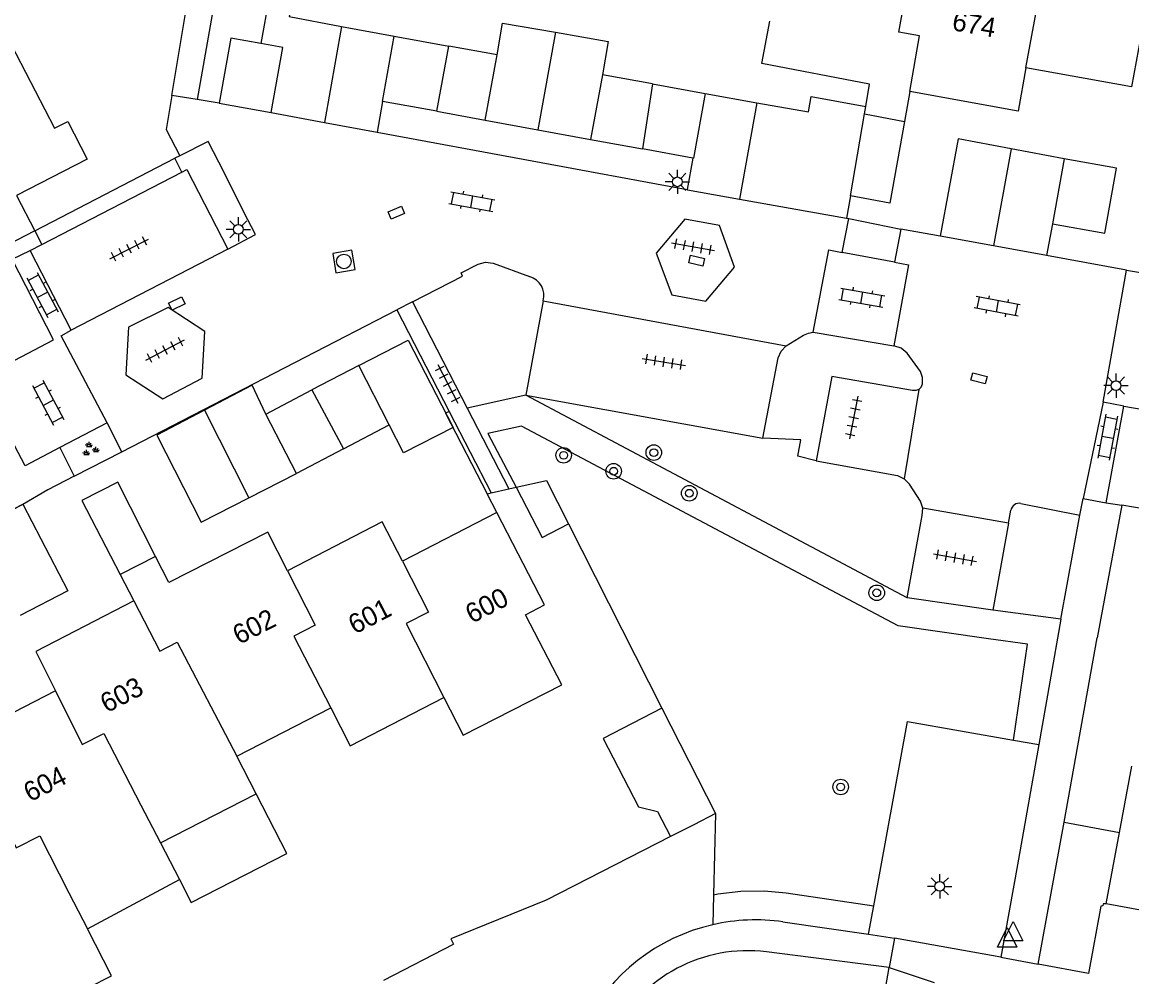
# Model space of a CAD drawing. Extents: x 132999 to 136000, y 398499 to 400501.
# Drawn here: x 133123.3 to 133180.4, y 400104.1 to 400153.2 of the extents above; entities that cross this region are included whole.
import ezdxf

# ---------------------------------------------------------------- set-up
doc = ezdxf.new("R2010")
doc.units = 0
for name, color, linetype in [('gg-afsc-erfafscheiding', 7, 'Continuous'), ('gg-afsc-muur', 7, 'Continuous'), ('gg-anno-huisnummerreeks BGT', 7, 'Continuous'), ('gg-bbg-bijgebouw', 7, 'Continuous'), ('gg-bbg-gedigitaliseerde bebouwing', 7, 'Continuous'), ('gg-bbg-hoofdgebouw', 7, 'Continuous'), ('gg-bbg-luifel en loopbrug', 7, 'Continuous'), ('gg-bbg-tussenscheiding', 7, 'Continuous'), ('gg-knt-verharding', 7, 'Continuous'), ('gt-grn-groengrens', 7, 'Continuous'), ('gt-grn-weggrens', 7, 'Continuous'), ('gt-symb-boom', 7, 'Continuous'), ('gt-symb-groenvak', 7, 'Continuous'), ('gt-symb-klinker verharding', 7, 'Continuous'), ('gt-symb-kolk center center', 7, 'Continuous'), ('gt-symb-lichtmast', 7, 'Continuous'), ('gt-symb-rioolschacht', 7, 'Continuous'), ('gt-symb-tegel verharding', 7, 'Continuous'), ('gt-symb-waterafsluiter', 7, 'Continuous')]:
    doc.layers.add(name, color=color, linetype=linetype)

# ---------------------------------------------------------------- blocks, each defined once
blk = doc.blocks.new('gt0-KL1')
at = {"layer": 'gt-symb-klinker verharding'}
for p, q in [((-1.15, 0.3), (1.15, 0.3)), ((-1, -0.3), (-1, 0.3)), ((-0.5, 0.3), (-0.5, 0.45)), ((0, -0.3), (0, 0.3)), ((0.5, 0.3), (0.5, 0.45)), ((1, -0.3), (1, 0.3)), ((-1.15, -0.3), (1.15, -0.3)), ((-0.5, -0.45), (-0.5, -0.3)), ((0.5, -0.45), (0.5, -0.3))]:
    blk.add_line(p, q, dxfattribs=at)
blk = doc.blocks.new('gt0-LMAST')
at = {"layer": 'gt-symb-lichtmast'}
for p, q in [((-0.005, 0.246), (-0.005, 0.621)), ((-0.182, 0.173), (-0.447, 0.438)), ((0.172, 0.173), (0.437, 0.438)), ((-0.255, -0.004), (-0.63, -0.004)), ((-0.182, -0.181), (-0.447, -0.446)), ((-0.005, -0.254), (-0.005, -0.629)), ((0.437, -0.446), (0.172, -0.181)), ((0.245, -0.004), (0.62, -0.004))]:
    blk.add_line(p, q, dxfattribs=at)
blk.add_circle((-0.005, -0.004), 0.25, dxfattribs=at)
blk = doc.blocks.new('gt0-KOLKCC')
at = {"layer": 'gt-symb-kolk center center'}
blk.add_lwpolyline([(-0.375, 0.2), (0.375, 0.2), (0.375, -0.2), (-0.375, -0.2)], close=True, dxfattribs=at)
blk = doc.blocks.new('gt0-BOOM')
at = {"layer": 'gt-symb-boom'}
for radius in [0.4, 0.2]:
    blk.add_circle((0, 0), radius, dxfattribs=at)
blk = doc.blocks.new('gt0-TEG1')
at = {"layer": 'gt-symb-tegel verharding'}
for p, q in [((-1.125, 0), (1.125, 0)), ((-0.9, -0.25), (-0.9, 0.25)), ((-0.45, -0.25), (-0.45, 0.25)), ((0, -0.25), (0, 0.25)), ((0.45, -0.25), (0.45, 0.25)), ((0.9, -0.25), (0.9, 0.25))]:
    blk.add_line(p, q, dxfattribs=at)
blk = doc.blocks.new('gt0-WAFSL')
at = {"layer": 'gt-symb-waterafsluiter'}
for p, q in [((-0.5, -0.333), (0, 0.667)), ((0, 0.667), (0.5, -0.333)), ((0.5, -0.333), (-0.5, -0.333))]:
    blk.add_line(p, q, dxfattribs=at)
blk = doc.blocks.new('gt0-RS')
at = {"layer": 'gt-symb-rioolschacht'}
blk.add_lwpolyline([(-0.5, -0.5), (0.5, -0.5), (0.5, 0.5), (-0.5, 0.5)], close=True, dxfattribs=at)
blk.add_circle((0, 0), 0.375, dxfattribs=at)
blk = doc.blocks.new('gt0-GRVAK')
at = {"layer": 'gt-symb-groenvak'}
for p, q in [((-0.11, 0.189), (-0.228, 0.24)), ((-0.182, 0.153), (0.088, 0.153)), ((-0.091, 0.211), (-0.156, 0.322)), ((-0.047, 0.214), (-0.047, 0.393)), ((-0.004, 0.211), (0.061, 0.322)), ((0.015, 0.189), (0.133, 0.24)), ((0.262, -0.052), (0.197, 0.059)), ((0.305, -0.049), (0.305, 0.13)), ((0.349, -0.052), (0.414, 0.059)), ((-0.245, -0.228), (-0.363, -0.177)), ((-0.318, -0.264), (-0.047, -0.264)), ((-0.226, -0.206), (-0.291, -0.095)), ((-0.183, -0.203), (-0.183, -0.024)), ((-0.139, -0.206), (-0.074, -0.095)), ((-0.12, -0.228), (-0.002, -0.177)), ((0.243, -0.074), (0.125, -0.023)), ((0.17, -0.11), (0.441, -0.11)), ((0.368, -0.074), (0.486, -0.023))]:
    blk.add_line(p, q, dxfattribs=at)

msp = doc.modelspace()

# ---------------------------------------------------------------- linework, layer by layer
at = {"layer": 'gg-afsc-erfafscheiding'}
for p, q in [((133147.23, 400128.989), (133147.44, 400129.036)), ((133147.73, 400128.02), (133147.23, 400128.989)), ((133147.44, 400129.036), (133148.348, 400129.239)), ((133148.348, 400129.239), (133148.725, 400129.323)), ((133151.413, 400127.436), (133156.221, 400117.968))]:
    msp.add_line(p, q, dxfattribs=at)
for points in [[(133145.282, 400133.226), (133145.094, 400133.129), (133147.23, 400128.989)], [(133156.656, 400111.357), (133150.268, 400108.094), (133145.369, 400106.096), (133145.51, 400105.82)]]:
    msp.add_lwpolyline(points, dxfattribs=at)
at = {"layer": 'gg-afsc-muur'}
for p, q in [((133131.02, 400149.477), (133133.071, 400161.826)), ((133123.968, 400142.518), (133131.166, 400146.242)), ((133131.428, 400146.378), (133131.166, 400146.242)), ((133141.921, 400103.965), (133145.51, 400105.82))]:
    msp.add_line(p, q, dxfattribs=at)
msp.add_lwpolyline([(133131.02, 400149.477), (133130.729, 400147.727), (133131.428, 400146.378)], dxfattribs=at)
at = {"layer": 'gg-bbg-bijgebouw'}
for p, q in [((133141.85, 400149.17), (133142.45, 400152.52)), ((133142.45, 400152.52), (133145.271, 400152.008)), ((133147.74, 400151.56), (133145.271, 400152.008)), ((133147.13, 400148.21), (133147.74, 400151.56)), ((133153.16, 400150.54), (133152.55, 400147.21)), ((133155.742, 400150.071), (133153.16, 400150.54)), ((133155.742, 400150.071), (133158.45, 400149.58)), ((133133.46, 400149.07), (133136.13, 400148.6)), ((133144.652, 400148.661), (133141.85, 400149.17)), ((133144.652, 400148.661), (133147.13, 400148.21)), ((133165.92, 400144.31), (133166.641, 400148.535)), ((133152.55, 400147.21), (133155.218, 400146.727)), ((133157.804, 400146.258), (133155.218, 400146.727)), ((133176.9, 400146.22), (133176.3, 400142.87)), ((133140.63, 400135.58), (133138.224, 400134.327)), ((133142.2, 400132.53), (133140.63, 400135.58)), ((133135.85, 400133.09), (133138.224, 400134.327)), ((133137.43, 400130.04), (133135.85, 400133.09)), ((133139.838, 400131.297), (133142.2, 400132.53)), ((133139.838, 400131.297), (133137.43, 400130.04))]:
    msp.add_line(p, q, dxfattribs=at)
for points in [[(133135.597, 400152.142), (133134.05, 400152.42), (133133.46, 400149.07)], [(133136.13, 400148.6), (133136.72, 400151.94), (133135.597, 400152.142)], [(133158.45, 400149.58), (133157.85, 400146.25), (133157.804, 400146.258)], [(133168.688, 400148.14), (133167.94, 400143.94), (133165.92, 400144.31)], [(133176.3, 400142.87), (133178.99, 400142.39), (133179.591, 400145.74), (133176.9, 400146.22)], [(133130.185, 400125.767), (133128.24, 400129.59), (133126.39, 400128.65), (133128.364, 400124.835)]]:
    msp.add_lwpolyline(points, dxfattribs=at)
at = {"layer": 'gg-bbg-gedigitaliseerde bebouwing'}
for p, q in [((133134.355, 400115.494), (133139.193, 400117.972)), ((133135.357, 400113.558), (133134.355, 400115.494)), ((133130.433, 400111.037), (133135.357, 400113.558)), ((133130.433, 400111.037), (133131.422, 400109.147)), ((133126.679, 400106.611), (133131.422, 400109.147))]:
    msp.add_line(p, q, dxfattribs=at)
for points in [[(133122.509, 400152.589), (133124.98, 400147.79), (133125.663, 400148.141), (133126.667, 400146.201)], [(133145.013, 400118.505), (133146.007, 400116.566), (133151.07, 400119.17)], [(133139.193, 400117.972), (133140.187, 400116.032), (133145.013, 400118.505)], [(133121.889, 400101.707), (133125.377, 400103.492), (133125.619, 400103.024), (133127.923, 400104.203), (133126.679, 400106.611)]]:
    msp.add_lwpolyline(points, dxfattribs=at)
at = {"layer": 'gg-bbg-hoofdgebouw'}
for p, q in [((133168.96, 400149.67), (133168.688, 400148.14)), ((133166.641, 400148.535), (133166.706, 400148.914)), ((133123.968, 400142.518), (133119.042, 400139.968)), ((133147.73, 400128.02), (133142.88, 400125.52)), ((133128.364, 400124.835), (133129.06, 400123.49))]:
    msp.add_line(p, q, dxfattribs=at)
for points in [[(133181.32, 400155.15), (133180.37, 400149.91), (133174.94, 400150.89)], [(133166.706, 400148.914), (133166.9, 400150.05), (133161.35, 400151.12), (133161.77, 400153.29)], [(133174.94, 400150.89), (133174.54, 400148.67), (133168.96, 400149.67)], [(133126.667, 400146.201), (133123.035, 400144.321), (133123.968, 400142.518)], [(133151.07, 400119.17), (133149.21, 400122.77), (133150.18, 400123.27), (133147.73, 400128.02)], [(133142.88, 400125.52), (133141.84, 400127.54), (133136.97, 400125.02)], [(133136.97, 400125.02), (133135.95, 400127.02), (133130.87, 400124.42), (133130.185, 400125.767)], [(133129.06, 400123.49), (133124.031, 400120.87), (133125.04, 400118.85)], [(133125.04, 400118.85), (133120.21, 400116.37), (133121.08, 400114.64)]]:
    msp.add_lwpolyline(points, dxfattribs=at)
at = {"layer": 'gg-bbg-luifel en loopbrug'}
for p, q in [((133136.23, 400155.666), (133135.597, 400152.142)), ((133139.751, 400153.024), (133138.867, 400148.092)), ((133139.751, 400153.024), (133142.45, 400152.52)), ((133150.741, 400152.723), (133149.84, 400147.71)), ((133158.45, 400149.58), (133161.101, 400149.102)), ((133141.85, 400149.17), (133141.586, 400147.587)), ((133161.101, 400149.102), (133160.214, 400144.149)), ((133136.13, 400148.6), (133138.867, 400148.092)), ((133138.867, 400148.092), (133141.586, 400147.587)), ((133147.13, 400148.21), (133149.84, 400147.71)), ((133149.84, 400147.71), (133152.55, 400147.21)), ((133174.178, 400146.734), (133173.263, 400141.735)), ((133176.9, 400146.22), (133174.178, 400146.734)), ((133157.804, 400146.258), (133157.511, 400144.631)), ((133165.92, 400144.31), (133165.711, 400143.169)), ((133160.214, 400144.149), (133165.711, 400143.169)), ((133176.3, 400142.87), (133175.995, 400141.239)), ((133173.263, 400141.735), (133170.53, 400142.231)), ((133175.995, 400141.239), (133173.263, 400141.735)), ((133132.692, 400133.287), (133134.982, 400128.784)), ((133134.982, 400128.784), (133137.43, 400130.04)), ((133156.221, 400117.968), (133158.975, 400112.543)), ((133158.975, 400112.543), (133157.855, 400111.97)), ((133157.855, 400111.97), (133156.656, 400111.357))]:
    msp.add_line(p, q, dxfattribs=at)
for points in [[(133137.393, 400155.461), (133137.051, 400153.527), (133139.751, 400153.024)], [(133147.74, 400151.56), (133148.025, 400153.196), (133150.741, 400152.723)], [(133150.741, 400152.723), (133153.458, 400152.25), (133153.16, 400150.54)], [(133161.101, 400149.102), (133163.753, 400148.625), (133163.896, 400149.42), (133166.706, 400148.914)], [(133174.178, 400146.734), (133171.457, 400147.247), (133170.53, 400142.231)], [(133157.511, 400144.631), (133157.531, 400144.627), (133160.214, 400144.149)], [(133140.63, 400135.58), (133143.178, 400136.895), (133145.477, 400132.402), (133142.938, 400131.095), (133142.2, 400132.53)], [(133135.85, 400133.09), (133135.144, 400134.572), (133132.692, 400133.287)], [(133132.692, 400133.287), (133130.24, 400132.002), (133132.533, 400127.527), (133134.982, 400128.784)], [(133148.725, 400129.323), (133150.278, 400129.671), (133151.413, 400127.436)], [(133148.725, 400129.323), (133150.061, 400126.737), (133151.413, 400127.436)], [(133120.901, 400127.188), (133123.359, 400128.448), (133125.671, 400123.998), (133123.221, 400122.724)], [(133156.221, 400117.968), (133153.192, 400116.403), (133155.008, 400112.887), (133155.988, 400112.65), (133156.656, 400111.357)], [(133131.422, 400109.147), (133132.009, 400107.963), (133136.941, 400110.489), (133135.357, 400113.558)]]:
    msp.add_lwpolyline(points, dxfattribs=at)
at = {"layer": 'gg-bbg-tussenscheiding'}
for p, q in [((133144.652, 400148.661), (133145.271, 400152.008)), ((133155.742, 400150.071), (133155.218, 400146.727)), ((133166.641, 400148.535), (133168.688, 400148.14)), ((133138.224, 400134.327), (133139.838, 400131.297)), ((133130.185, 400125.767), (133128.364, 400124.835)), ((133125.727, 400108.471), (133126.679, 400106.611))]:
    msp.add_line(p, q, dxfattribs=at)
for points in [[(133168.96, 400149.67), (133169.47, 400152.533), (133168.404, 400152.724), (133169.569, 400159.139)], [(133174.94, 400150.89), (133175.458, 400153.764), (133174.254, 400153.981), (133175.01, 400158.153)], [(133142.88, 400125.52), (133144.225, 400122.908), (133143.063, 400122.309), (133145.013, 400118.505)], [(133136.97, 400125.02), (133138.392, 400122.231), (133137.298, 400121.671), (133139.193, 400117.972)], [(133129.06, 400123.49), (133130.402, 400120.896), (133131.289, 400121.358), (133134.355, 400115.494)], [(133125.04, 400118.85), (133126.415, 400116.097), (133127.529, 400116.667), (133129.423, 400112.968), (133130.433, 400111.037)], [(133121.08, 400114.64), (133123.023, 400110.777), (133124.231, 400111.395), (133125.727, 400108.471)]]:
    msp.add_lwpolyline(points, dxfattribs=at)
at = {"layer": 'gg-knt-verharding'}
for p, q in [((133132.315, 400149.261), (133131.02, 400149.477)), ((133133.46, 400149.07), (133132.315, 400149.261)), ((133141.586, 400147.587), (133157.511, 400144.631)), ((133131.525, 400145.521), (133131.166, 400146.242)), ((133124.333, 400141.81), (133131.525, 400145.521)), ((133165.711, 400143.169), (133165.83, 400143.148)), ((133165.495, 400141.405), (133165.83, 400143.148)), ((133168.501, 400142.6), (133168.185, 400140.905)), ((133170.53, 400142.231), (133168.501, 400142.6)), ((133123.739, 400141.504), (133124.333, 400141.81)), ((133125.838, 400137.396), (133123.739, 400141.504)), ((133133.897, 400141.571), (133125.838, 400137.396)), ((133168.185, 400140.905), (133165.495, 400141.405)), ((133180.1, 400140.493), (133175.995, 400141.239)), ((133178.904, 400133.705), (133180.1, 400140.493)), ((133143.394, 400138.856), (133142.594, 400138.444)), ((133143.394, 400138.856), (133146.211, 400133.387)), ((133150.114, 400138.916), (133149.229, 400134.068)), ((133150.114, 400138.916), (133162.609, 400136.602)), ((133128.441, 400131.154), (133142.594, 400138.444)), ((133142.594, 400138.444), (133145.282, 400133.226)), ((133163.999, 400137.3), (133168.141, 400136.6)), ((133149.229, 400134.068), (133161.413, 400131.856)), ((133169.426, 400134.354), (133168.674, 400129.761)), ((133178.904, 400133.705), (133177.873, 400128.749)), ((133179.973, 400133.499), (133178.904, 400133.705)), ((133179.055, 400128.525), (133179.973, 400133.499)), ((133179.973, 400133.499), (133184.378, 400132.706)), ((133145.282, 400133.226), (133147.44, 400129.036)), ((133146.211, 400133.387), (133148.348, 400129.239)), ((133127.696, 400132.636), (133125.263, 400131.363)), ((133128.441, 400131.154), (133127.696, 400132.636)), ((133125.263, 400131.363), (133126.004, 400129.898)), ((133126.004, 400129.898), (133128.441, 400131.154)), ((133174.675, 400128.489), (133177.71, 400127.896)), ((133177.71, 400127.896), (133177.873, 400128.749)), ((133177.873, 400128.749), (133179.055, 400128.525)), ((133179.866, 400128.409), (133178.601, 400121.576)), ((133179.055, 400128.525), (133179.866, 400128.409)), ((133183.601, 400127.746), (133179.866, 400128.409)), ((133174.045, 400127.475), (133169.644, 400128.241)), ((133174.045, 400127.475), (133174.16, 400128.138)), ((133176.726, 400122.546), (133177.71, 400127.896)), ((133174.045, 400127.475), (133173.23, 400123.003)), ((133173.23, 400123.003), (133168.823, 400123.644)), ((133176.726, 400122.546), (133175.595, 400116.093)), ((133176.907, 400112.098), (133178.601, 400121.576)), ((133175.595, 400116.093), (133174.509, 400109.902)), ((133179.752, 400111.57), (133180.381, 400114.984)), ((133175.57, 400104.794), (133176.907, 400112.098)), ((133179.071, 400107.899), (133179.752, 400111.57)), ((133174.509, 400109.902), (133173.649, 400105.148)), ((133244.848, 400095.888), (133179.071, 400107.899)), ((133162.438, 400106.971), (133166.844, 400106.333)), ((133166.844, 400106.333), (133168.18, 400106.14)), ((133168.18, 400106.14), (133167.9, 400104.63)), ((133173.649, 400105.148), (133168.18, 400106.14)), ((133167.9, 400104.63), (133161.596, 400105.428)), ((133160.88, 400065.05), (133167.9, 400104.63))]:
    msp.add_line(p, q, dxfattribs=at)
for points in [[(133131.525, 400145.521), (133131.799, 400145.662), (133133.897, 400141.571)], [(133159.959, 400140.65), (133159.187, 400142.783), (133157.39, 400143.11), (133155.926, 400141.367), (133156.732, 400139.223), (133158.476, 400138.898), (133159.959, 400140.65)], [(133119.424, 400139.23), (133121.593, 400135.163), (133124.94, 400136.909), (133122.812, 400141.048), (133123.739, 400141.504)], [(133163.999, 400137.3), (133164.807, 400141.533), (133165.495, 400141.405)], [(133143.394, 400138.856), (133145.972, 400140.184), (133145.899, 400140.345), (133146.771, 400140.794), (133147.151, 400140.897), (133147.54, 400140.842), (133149.417, 400140.162)], [(133168.185, 400140.905), (133168.902, 400140.757), (133168.141, 400136.6)], [(133130.827, 400138.574), (133128.797, 400137.557), (133128.662, 400135.109), (133130.562, 400133.873), (133132.58, 400134.935), (133132.718, 400137.331), (133130.827, 400138.574)], [(133127.696, 400132.636), (133125.33, 400137.115), (133125.838, 400137.396)], [(133162.609, 400136.602), (133163.498, 400137.147), (133163.762, 400137.254), (133163.999, 400137.3)], [(133161.413, 400131.856), (133162.202, 400135.981), (133162.349, 400136.328), (133162.609, 400136.602)], [(133169.426, 400134.354), (133169.554, 400134.477), (133169.624, 400134.639), (133169.621, 400134.963), (133169.523, 400135.272), (133168.823, 400136.226), (133168.52, 400136.482), (133168.141, 400136.6)], [(133125.263, 400131.363), (133123.486, 400130.429), (133121.107, 400134.901)], [(133169.426, 400134.354), (133169.273, 400134.293), (133169.108, 400134.292), (133164.952, 400135.023), (133164.148, 400130.675)], [(133164.148, 400130.675), (133168.325, 400129.926), (133168.674, 400129.761)], [(133126.004, 400129.898), (133124.65, 400129.2), (133123.36, 400128.442), (133096.768, 400114.77)], [(133169.644, 400128.241), (133169.51, 400128.611), (133168.943, 400129.483), (133168.674, 400129.761)], [(133168.823, 400123.644), (133169.608, 400127.875), (133169.644, 400128.241)], [(133179.071, 400107.899), (133178.909, 400107.905), (133178.89, 400107.793), (133178.78, 400107.786), (133178.16, 400104.314), (133175.57, 400104.794)]]:
    msp.add_lwpolyline(points, dxfattribs=at)
for centre, radius, start, end in [((133149.127, 400139.182), 1.022, 344.9261, 73.5183), ((133174.587, 400128.065), 0.433, 78.2248, 170.3282), ((133161.029, 400097.217), 9.855, 102.8807, 153.1585), ((133161.029, 400097.224), 9.848, 81.7765, 102.8922), ((133160.627, 400097.759), 7.73, 82.795, 153.1547)]:
    msp.add_arc(centre, radius, start, end, dxfattribs=at)
at = {"layer": 'gt-grn-groengrens'}
for p, q in [((133165.83, 400143.148), (133168.501, 400142.6)), ((133123.968, 400142.518), (133124.333, 400141.81)), ((133180.1, 400140.493), (133186, 400139.5)), ((133149.229, 400134.068), (133146.211, 400133.387)), ((133168.823, 400123.644), (133149.229, 400134.068)), ((133176.726, 400122.546), (133173.23, 400123.003)), ((133174.291, 400116.322), (133175.595, 400116.093)), ((133158.975, 400112.543), (133158.87, 400108.357)), ((133176.907, 400112.098), (133179.752, 400111.57)), ((133158.87, 400108.357), (133158.832, 400106.824)), ((133166.844, 400106.333), (133167.113, 400107.804))]:
    msp.add_line(p, q, dxfattribs=at)
for points in [[(133133.897, 400141.571), (133135.329, 400142.315), (133134.73, 400143.468), (133133.711, 400145.519), (133132.896, 400147.105), (133131.428, 400146.378)], [(133174.291, 400116.322), (133175.012, 400121.258), (133173.006, 400121.522), (133168.365, 400122.189), (133149.004, 400132.469), (133147.273, 400132.083), (133148.725, 400129.323)], [(133164.148, 400130.675), (133163.207, 400130.924), (133163.363, 400131.755), (133161.413, 400131.856)], [(133167.113, 400107.804), (133168.85, 400117.276), (133174.291, 400116.322)], [(133158.87, 400108.357), (133159.1, 400108.409), (133160.28, 400108.55), (133161.469, 400108.566), (133162.614, 400108.461), (133167.113, 400107.804)]]:
    msp.add_lwpolyline(points, dxfattribs=at)
at = {"layer": 'gt-grn-weggrens'}
for p, q in [((133134.031, 400158.88), (133132.315, 400149.261)), ((133173.649, 400105.148), (133175.57, 400104.794)), ((133167.9, 400104.63), (133170.22, 400103.86))]:
    msp.add_line(p, q, dxfattribs=at)

# ---------------------------------------------------------------- block references
at = {"layer": 'gt-symb-boom'}
for p in [(133151.166, 400130.968), (133155.803, 400131.107), (133153.737, 400130.148), (133157.626, 400129.017)]:
    msp.add_blockref('gt0-BOOM', p, dxfattribs=at)
for p, rotation in [((133167.267, 400123.897), -9.848622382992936), ((133165.411, 400113.91), 79.80279442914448)]:
    msp.add_blockref('gt0-BOOM', p, dxfattribs=dict(at, rotation=rotation))
at = {"layer": 'gt-symb-groenvak'}
msp.add_blockref('gt0-GRVAK', (133126.813, 400131.272), dxfattribs=at)
at = {"layer": 'gt-symb-klinker verharding'}
for p, rotation in [((133146.445, 400144.015), -10.30997039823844), ((133124.366, 400139.217), -61.974683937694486), ((133166.493, 400139.077), -9.961516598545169), ((133173.457, 400138.63), 169.45426563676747), ((133124.666, 400133.677), -61.9746839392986), ((133179.135, 400131.901), -100.54573436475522)]:
    msp.add_blockref('gt0-KL1', p, dxfattribs=dict(at, rotation=rotation))
at = {"layer": 'gt-symb-kolk center center'}
for p, rotation in [((133142.563, 400143.446), -157.1024089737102), ((133158.006, 400140.978), -13.007504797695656), ((133131.276, 400138.774), 26.231939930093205), ((133172.523, 400134.924), -14.772723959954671)]:
    msp.add_blockref('gt0-KOLKCC', p, dxfattribs=dict(at, rotation=rotation))
at = {"layer": 'gt-symb-lichtmast'}
for p in [(133157.018, 400145.036), (133134.444, 400142.591), (133179.574, 400134.557), (133170.51, 400108.803)]:
    msp.add_blockref('gt0-LMAST', p, dxfattribs=at)
at = {"layer": 'gt-symb-rioolschacht', "rotation": 9.792146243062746}
msp.add_blockref('gt0-RS', (133139.868, 400140.938), dxfattribs=at)
at = {"layer": 'gt-symb-tegel verharding'}
for p, rotation in [((133128.824, 400141.579), 27.128766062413), ((133157.822, 400141.696), -10.30997039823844), ((133130.677, 400136.382), 27.51306118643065), ((133145.21, 400134.643), -62.9993452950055), ((133156.318, 400135.772), -9.20796905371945), ((133166.079, 400132.914), -101.366137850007), ((133171.287, 400125.702), -10.366322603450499)]:
    msp.add_blockref('gt0-TEG1', p, dxfattribs=dict(at, rotation=rotation))
at = {"layer": 'gt-symb-waterafsluiter'}
for p in [(133173.977, 400106.012), (133174.286, 400106.326)]:
    msp.add_blockref('gt0-WAFSL', p, dxfattribs=at)

# ---------------------------------------------------------------- texts
at = {"layer": 'gg-anno-huisnummerreeks BGT'}
for s, rotation, p in [('674', 349.9, (133171.092, 400152.842)), ('600', 27.3, (133146.447, 400122.296)), ('601', 27.4, (133140.427, 400121.742)), ('602', 27.1, (133134.478, 400121.211)), ('603', 27.5, (133127.675, 400117.696)), ('604', 27.2, (133123.727, 400113.117))]:
    msp.add_text(s, height=1, rotation=rotation, dxfattribs=at).set_placement(p)

doc.saveas('drawing.dxf')
